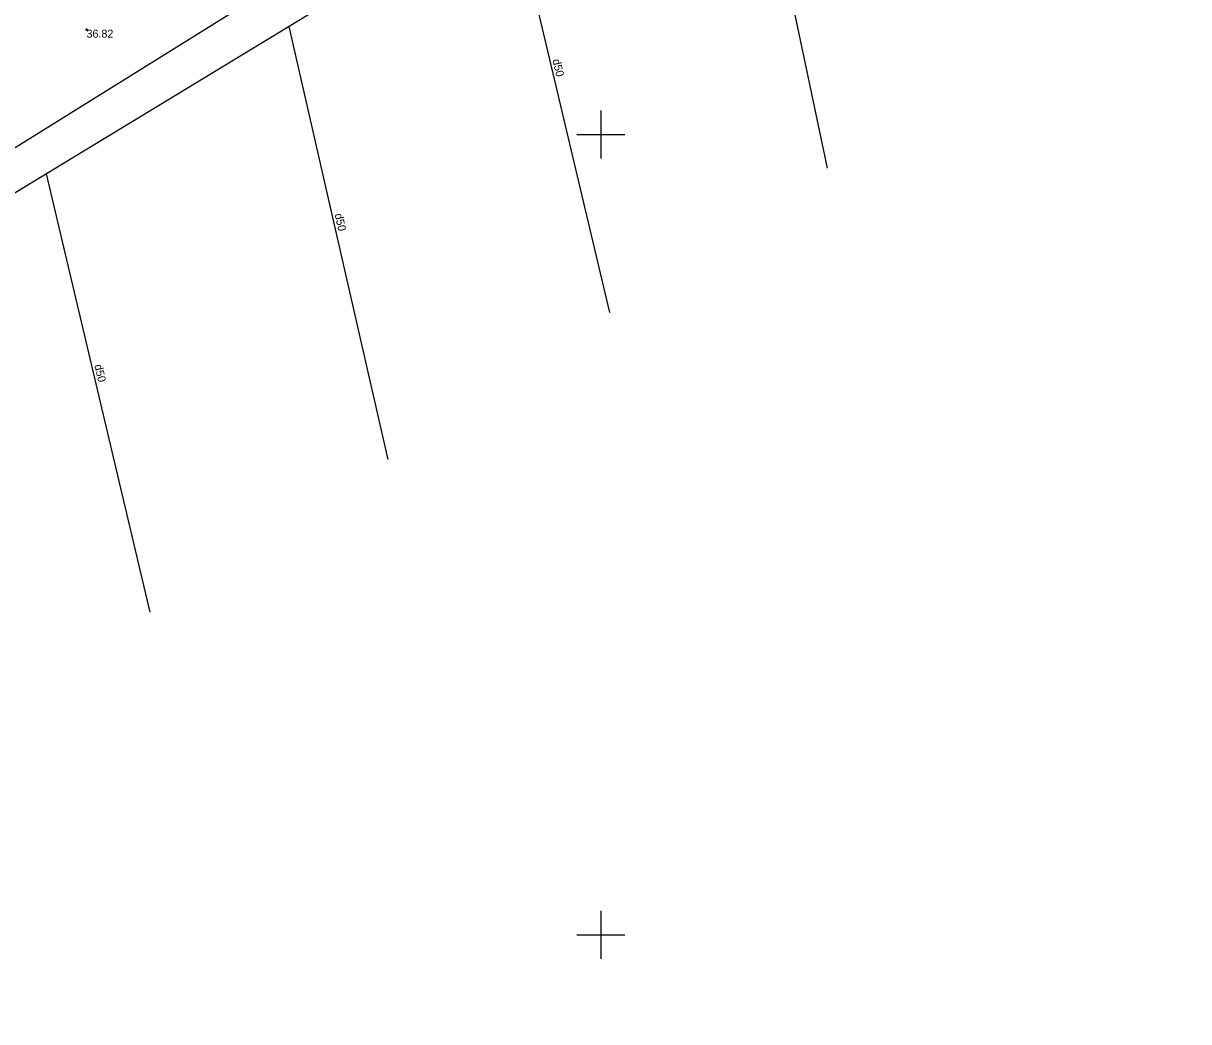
# Model space of a CAD drawing. Extents: x 469981 to 472086, y 246785 to 247785.
# Drawn here: x 471613.9 to 471686.7, y 247444.6 to 247507 of the extents above; entities that cross this region are included whole.
import ezdxf

# ---------------------------------------------------------------- set-up
doc = ezdxf.new("R2010")
doc.units = 0
for name, color, linetype in [('DREN_VADP_####_####_#', 7, 'Continuous'), ('DREN_VADP_####_TKST_#', 7, 'Continuous'), ('DREN_VADP_KLKT_####_#', 7, 'Continuous'), ('GEOD_ELEM_####_####_#', 7, 'Continuous'), ('RAMI_UZMR_####_####_#', 7, 'Continuous'), ('RELJ_AATZ_####_TKST_#', 7, 'Continuous'), ('RELJ_ELEM_####_####_#', 7, 'Continuous'), ('RELJ_NOGA_####_####_#', 7, 'Continuous'), ('RELJ_NOGL_####_####_#', 7, 'Continuous')]:
    doc.layers.add(name, color=color, linetype=linetype)

msp = doc.modelspace()

# ---------------------------------------------------------------- linework, layer by layer
at = {"layer": 'DREN_VADP_####_####_#'}
for points in [[(471664.171, 247497.903), (471658.683, 247523.887)], [(471650.564, 247488.879), (471644.34, 247515.163)], [(471636.729, 247479.705), (471630.529, 247506.762)], [(471621.864, 247470.148), (471615.384, 247497.552)]]:
    msp.add_lwpolyline(points, dxfattribs=at)
at = {"layer": 'DREN_VADP_KLKT_####_#'}
msp.add_lwpolyline([(471874.265, 247606.401), (471874.259, 247606.399), (471867.456, 247605.226), (471862.705, 247604.407), (471853.259, 247602.776), (471834.413, 247599.524), (471815.19, 247596.208), (471796.375, 247592.962), (471778.135, 247589.816), (471762.691, 247587.151), (471760.751, 247585.97), (471739.894, 247573.284), (471721.842, 247562.305), (471686.843, 247541.016), (471672.454, 247532.264), (471658.683, 247523.887), (471644.34, 247515.163), (471630.529, 247506.762), (471615.384, 247497.552), (471601.35, 247489.016), (471587.985, 247480.886)], dxfattribs=at)
at = {"layer": 'GEOD_ELEM_####_####_#'}
for p, q in [((471650, 247501.5), (471650, 247500)), ((471648.5, 247500), (471650, 247500)), ((471650, 247500), (471650, 247498.5)), ((471650, 247500), (471651.5, 247500)), ((471650, 247451.5), (471650, 247450)), ((471648.5, 247450), (471650, 247450)), ((471650, 247450), (471650, 247448.5)), ((471650, 247450), (471651.5, 247450))]:
    msp.add_line(p, q, dxfattribs=at)
at = {"layer": 'RAMI_UZMR_####_####_#'}
msp.add_lwpolyline([(471848.639, 247612.324), (471820.308, 247604.26), (471796.252, 247602.503), (471771.845, 247596.352), (471738.658, 247580.538), (471704.768, 247555.586), (471706.876, 247550.666), (471698.447, 247548.03), (471696.867, 247547.678), (471692.126, 247547.503), (471681.941, 247541.88), (471585.706, 247481.922), (471472.95, 247409.108), (471442.347, 247392.641), (471399.385, 247364.445), (471380.292, 247353.371), (471352.036, 247335.759)], dxfattribs=at)
at = {"layer": 'RELJ_ELEM_####_####_#'}
msp.add_circle((471617.884, 247506.556), 0.05, dxfattribs=at)
at = {"layer": 'RELJ_NOGA_####_####_#'}
for points in [[(471341.934, 247360.736), (471344.51, 247356.259), (471349.946, 247353.745), (471355.895, 247354.991), (471376.693, 247368.011), (471396.058, 247380.323), (471444.047, 247411.052), (471471.484, 247428.432), (471497.591, 247445.096), (471529.061, 247465.658), (471552.024, 247480.39), (471579.849, 247498.336), (471608.29, 247516.955), (471640.013, 247537.434), (471663.526, 247552.835), (471700.309, 247577.155), (471731.58, 247596.998), (471755.893, 247610.638), (471758.96, 247612.207)], [(471398.635, 247372.113), (471402.433, 247374.78), (471425.587, 247389.134), (471450.058, 247404.807), (471474.143, 247419.972), (471503.215, 247438.678), (471533.565, 247458.24), (471556.869, 247473.387), (471582.759, 247490.013), (471614.043, 247510.505), (471643.167, 247529.241), (471669.12, 247546.6), (471690.757, 247560.622), (471694.708, 247563.158)]]:
    msp.add_spline(points, degree=3, dxfattribs=at)
at = {"layer": 'RELJ_NOGL_####_####_#'}
for points in [[(471342.514, 247361.025), (471345.404, 247356.891), (471350.224, 247354.862), (471355.251, 247356.423), (471376.007, 247368.362), (471395.596, 247380.988), (471443.663, 247411.567), (471471.284, 247429.247), (471497.369, 247445.866), (471528.273, 247466.831), (471551.61, 247481.241), (471579.417, 247499.099), (471607.686, 247517.412), (471639.588, 247538.317), (471662.844, 247553.564), (471699.582, 247577.982), (471731.348, 247598.063), (471755.711, 247611.433), (471758.267, 247612.728)], [(471399.82, 247371.525), (471403.248, 247373.923), (471426.144, 247388.265), (471450.973, 247403.909), (471474.455, 247419.142), (471503.701, 247437.899), (471533.875, 247457.475), (471557.479, 247472.578), (471583.176, 247489.002), (471614.915, 247509.524), (471643.61, 247528.29), (471669.945, 247545.695), (471691.536, 247559.696), (471695.147, 247562.053)]]:
    msp.add_spline(points, degree=3, dxfattribs=at)

# ---------------------------------------------------------------- texts
at = {"layer": 'DREN_VADP_####_TKST_#'}
for rotation, p in [(283.32163, (471646.981, 247504.662)), (282.90695, (471633.375, 247495.013)), (283.30331, (471618.369, 247485.578))]:
    msp.add_text('d50', height=0.5, rotation=rotation, dxfattribs=at).set_placement(p)
at = {"layer": 'RELJ_AATZ_####_TKST_#'}
msp.add_text('36.82', height=0.5, dxfattribs=at).set_placement((471617.884, 247506.056))

doc.saveas('drawing.dxf')
